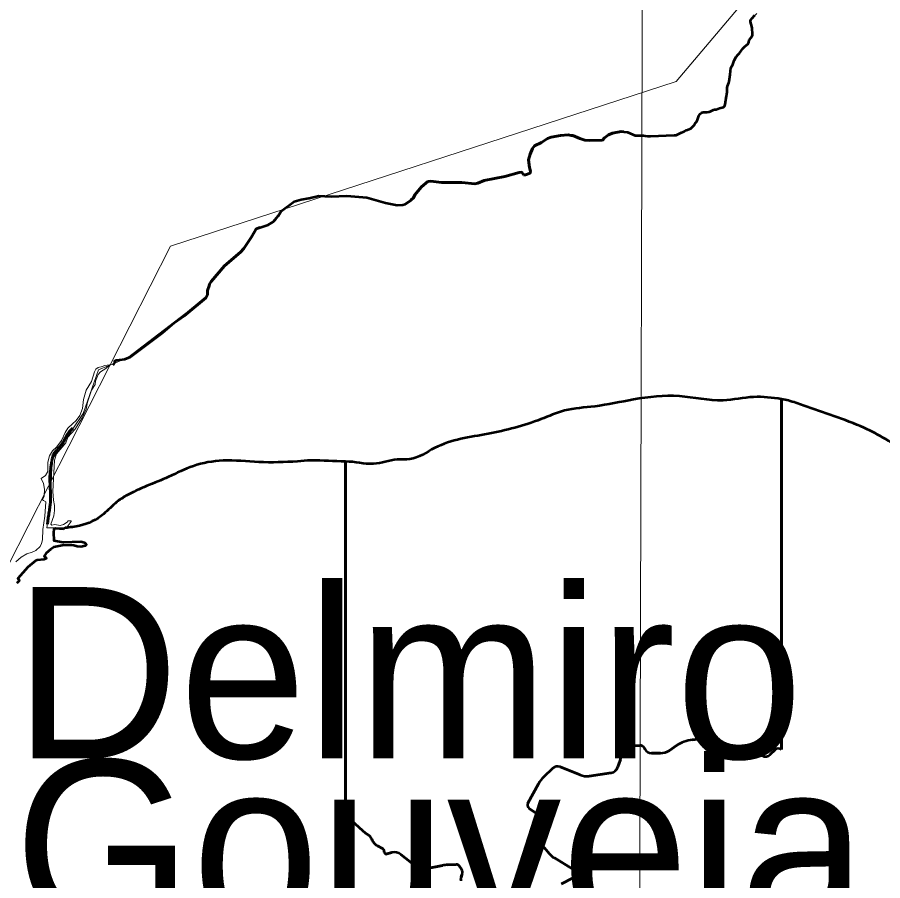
# Model space of a CAD drawing. Extents: x 553962 to 842807, y 8883888 to 9032388.
# Drawn here: x 800524 to 803050, y 9017375 to 9019896 of the extents above; entities that cross this region are included whole.
import ezdxf

# ---------------------------------------------------------------- set-up
doc = ezdxf.new("R2010")
doc.units = 0
doc.header["$LTSCALE"] = 160
doc.linetypes.add('LONG_DASH_SHORT_DASH', pattern=[9.9, 6, -1.2, 1.5, -1.2])
doc.layers.add('60', color=7, linetype='Continuous', lineweight=13)

msp = doc.modelspace()

# ---------------------------------------------------------------- linework, layer by layer
at = {"layer": '60', "linetype": 'LONG_DASH_SHORT_DASH', "lineweight": 35}
msp.add_line((802428.3, 9019554.1), (802428.5, 9019554), dxfattribs=at)
at = {"layer": '60', "linetype": 'LONG_DASH_SHORT_DASH', "lineweight": 60}
msp.add_line((801670.2, 9019359.5), (801673.6, 9019362.8), dxfattribs=at)
at = {"layer": '60', "lineweight": 53}
for p, q in [((802754.6, 9017757.7), (802754.6, 9018781.5)), ((801481.9, 9018598.9), (801481.9, 9017558.3)), ((801481.9, 9017558.3), (801481.9, 9018598.9)), ((800664, 9018405), (800658.4, 9018401.6)), ((802494, 9017786.6), (802527.4, 9017790.1)), ((802527.4, 9017790.1), (802494, 9017786.6)), ((802567.2, 9017781.5), (802576.6, 9017775.9)), ((802576.6, 9017775.9), (802567.2, 9017781.5)), ((802294.2, 9017766.7), (802340.7, 9017769.7)), ((802340.7, 9017769.7), (802294.2, 9017766.7)), ((802355, 9017761.6), (802356.7, 9017758.3)), ((802356.7, 9017758.3), (802355, 9017761.6)), ((802427.3, 9017755.3), (802447.8, 9017769.5)), ((802447.8, 9017769.5), (802427.3, 9017755.3)), ((802600.6, 9017769), (802646.8, 9017767.7)), ((802646.8, 9017767.7), (802600.6, 9017769)), ((802659, 9017764.1), (802698.3, 9017740.3)), ((802698.3, 9017740.3), (802659, 9017764.1)), ((802721.5, 9017743.1), (802735.6, 9017757)), ((802735.6, 9017757), (802721.5, 9017743.1)), ((802283.5, 9017747.6), (802283, 9017748.9)), ((802283, 9017748.9), (802283.5, 9017747.6)), ((802374.5, 9017747.4), (802401.7, 9017747.4)), ((802401.7, 9017747.4), (802374.5, 9017747.4)), ((802060.4, 9017678.1), (802087, 9017703.3)), ((802087, 9017703.3), (802060.4, 9017678.1)), ((802108.2, 9017707.3), (802166.7, 9017683.8)), ((802166.7, 9017683.8), (802108.2, 9017707.3)), ((802192.6, 9017680.7), (802256.9, 9017690.1)), ((802256.9, 9017690.1), (802192.6, 9017680.7)), ((802014.4, 9017601.8), (802045.2, 9017658.2)), ((802045.2, 9017658.2), (802014.4, 9017601.8)), ((802062.3, 9017556), (802018.2, 9017586.2)), ((802018.2, 9017586.2), (802062.3, 9017556)), ((801499.3, 9017550.8), (801532.8, 9017520.6)), ((802044.1, 9017509.4), (802064.7, 9017529.9)), ((802064.7, 9017529.9), (802044.1, 9017509.4)), ((801540.6, 9017514.3), (801550.9, 9017506.8)), ((801559.4, 9017494.4), (801558.7, 9017496.5)), ((801559.4, 9017494.4), (801559.7, 9017493.7)), ((801564.7, 9017485.7), (801566.6, 9017483.8)), ((801566.6, 9017483.8), (801564.7, 9017485.7)), ((801575.7, 9017476.9), (801589.8, 9017469.1)), ((801589.8, 9017469.1), (801575.7, 9017476.9)), ((802076.7, 9017454.4), (802043.4, 9017494.6)), ((802043.4, 9017494.6), (802076.7, 9017454.4)), ((801594.9, 9017460.6), (801595, 9017458.7)), ((801595, 9017458.7), (801594.9, 9017460.6)), ((801602.6, 9017453.1), (801617.4, 9017457.2)), ((801617.4, 9017457.2), (801602.6, 9017453.1)), ((801643.1, 9017452), (801689.3, 9017415.5)), ((801689.3, 9017415.5), (801643.1, 9017452)), ((802145.4, 9017408.5), (802091.6, 9017441.4)), ((802091.6, 9017441.4), (802145.4, 9017408.5)), ((801715.6, 9017409.3), (801765.2, 9017419.5)), ((801765.2, 9017419.5), (801715.6, 9017409.3)), ((801780.5, 9017421.5), (801804.9, 9017422.6)), ((801804.9, 9017422.6), (801780.5, 9017421.5)), ((801813.6, 9017418.3), (801820.1, 9017409)), ((801820.1, 9017409), (801813.6, 9017418.3)), ((801821.9, 9017391.7), (801819, 9017385)), ((801819, 9017385), (801821.9, 9017391.7)), ((802112.1, 9017366.1), (802144.2, 9017382.3)), ((802144.2, 9017382.3), (802112.1, 9017366.1))]:
    msp.add_line(p, q, dxfattribs=at)
at = {"layer": '60'}
msp.add_line((800621.4, 9018489.5), (800610.7, 9018405.5), dxfattribs=at)
for points in [[(802359.2, 9023957.9), (802336.2, 9015740), (802314.5, 9008398.2)], [(805532, 9014193.1), (804657.2, 9014070.6), (803480.3, 9015047.9), (802604.3, 9015162.8), (801223.2, 9016404.6), (800602, 9016352.1), (800077.1, 9016667.2), (799587.2, 9016220.8), (799447.2, 9016378.3), (799240.9, 9016344.3), (799495, 9016743.7), (799627.2, 9017758.1), (800435.6, 9018176.3), (800971.5, 9019227.8), (802447, 9019708.3), (804094.7, 9021658)], [(802682.5, 9019907), (802667.9, 9019892.2), (802664.1, 9019884.2), (802668.3, 9019864.8), (802668.3, 9019840.7), (802660.2, 9019829.9), (802658.3, 9019821), (802643.7, 9019807.3), (802622.1, 9019780.2), (802606.9, 9019748.4), (802587.8, 9019636.2), (802516.8, 9019613.7), (802507.3, 9019591.9), (802491.2, 9019573.1), (802446.6, 9019551.9), (802327.6, 9019551), (802295.4, 9019561.8), (802260.7, 9019557.4), (802243.5, 9019548.4), (802232, 9019537.5), (802172.8, 9019539.7), (802136.4, 9019551.9), (802109.8, 9019551), (802076.9, 9019544.1), (802053.7, 9019530.4), (802030.8, 9019516.6), (802016.2, 9019479.4), (802019.2, 9019457.4), (802021.1, 9019440.8), (802007.1, 9019436.2), (801992.9, 9019443.5), (801947.1, 9019431.2), (801886.4, 9019419.5), (801863.9, 9019410.6), (801821.2, 9019413.2), (801773.3, 9019413.5), (801722, 9019416.2), (801703.7, 9019401.1), (801684.4, 9019377.9), (801679.9, 9019368.9), (801670.2, 9019359.5), (801652.7, 9019349.3), (801632.3, 9019347.5), (801598.3, 9019353.9), (801571.1, 9019361.9), (801543.9, 9019369.8), (801514.8, 9019372.5), (801404.4, 9019375.1), (801376.1, 9019368.1), (801331.9, 9019358.3), (801294.1, 9019330.3), (801263.5, 9019294.4), (801220.8, 9019278.5), (801175.6, 9019210.7), (801129.1, 9019170.6), (801085.2, 9019116.8), (801074.2, 9019076.5), (800846, 9018901.4), (800761.4, 9018867.1), (800716, 9018739), (800625.7, 9018605.2), (800621.4, 9018489.5)], [(800794.5, 9018880.8), (800794.5, 9018880.8), (800782.1, 9018870.3), (800767.3, 9018861.3), (800759.7, 9018852.8), (800752.1, 9018833.5), (800751.6, 9018824.3), (800740.8, 9018807.7), (800728.9, 9018772.1), (800725.1, 9018751.7), (800713.8, 9018726.3), (800713.8, 9018726.3), (800692.3, 9018692.4), (800671.5, 9018669.7), (800665.3, 9018653.1), (800638.6, 9018621.7), (800632.4, 9018603.3), (800628.2, 9018511.7), (800629.9, 9018486.2), (800632.9, 9018470.8), (800632.9, 9018455.6), (800630.7, 9018440.3), (800622.3, 9018416), (800625, 9018413.3), (800634, 9018415.2), (800649.2, 9018411.8), (800659, 9018415.4), (800669.6, 9018422.2), (800672.1, 9018426.1), (800681.2, 9018426.1), (800681.2, 9018425.3)], [(800794.5, 9018880.8), (800794.5, 9018880.8), (800782.1, 9018870.3), (800767.3, 9018861.3), (800759.7, 9018852.8), (800752.1, 9018833.5), (800751.6, 9018824.3), (800740.8, 9018807.7), (800728.9, 9018772.1), (800725.1, 9018751.7), (800713.8, 9018726.3), (800713.8, 9018726.3), (800692.3, 9018692.4), (800671.5, 9018669.7), (800665.3, 9018653.1), (800638.6, 9018621.7), (800632.4, 9018603.3), (800628.2, 9018511.7), (800629.9, 9018486.2), (800632.9, 9018470.8), (800632.9, 9018455.6), (800630.7, 9018440.3), (800622.3, 9018416), (800625, 9018413.3), (800634, 9018415.2), (800649.2, 9018411.8), (800659, 9018415.4), (800669.6, 9018422.2), (800672.1, 9018426.1), (800681.2, 9018426.1), (800681.2, 9018425.3)], [(800684.7, 9018709), (800695.5, 9018718.7), (800706.8, 9018733.8), (800714.2, 9018754.2), (800717.2, 9018779.7), (800725, 9018807.7), (800741, 9018832.9), (800749.1, 9018860.4), (800752.9, 9018868.3), (800760.5, 9018873.8), (800772.8, 9018876.2), (800778.6, 9018879.6), (800794.5, 9018880.8)], [(800684.7, 9018709), (800695.5, 9018718.7), (800706.8, 9018733.8), (800714.2, 9018754.2), (800717.2, 9018779.7), (800725, 9018807.7), (800741, 9018832.9), (800749.1, 9018860.4), (800752.9, 9018868.3), (800760.5, 9018873.8), (800772.8, 9018876.2), (800778.6, 9018879.6), (800794.5, 9018880.8)], [(800593.8, 9018549), (800606.1, 9018558.4), (800612.7, 9018570), (800612.9, 9018596.6), (800618, 9018615.3), (800626.9, 9018630.2), (800639.7, 9018642.3), (800653.5, 9018660.7), (800663.5, 9018684.1), (800671.1, 9018696.8), (800684.7, 9018709)], [(800593.8, 9018549), (800606.1, 9018558.4), (800612.7, 9018570), (800612.9, 9018596.6), (800618, 9018615.3), (800626.9, 9018630.2), (800639.7, 9018642.3), (800653.5, 9018660.7), (800663.5, 9018684.1), (800671.1, 9018696.8), (800684.7, 9018709)], [(800600.1, 9018485.5), (800597.4, 9018487.2), (800602.1, 9018497.6), (800603.3, 9018518), (800600.8, 9018534.9), (800593.8, 9018549)], [(800600.1, 9018485.5), (800597.4, 9018487.2), (800602.1, 9018497.6), (800603.3, 9018518), (800600.8, 9018534.9), (800593.8, 9018549)], [(800520.1, 9018306.4), (800535.3, 9018319.4), (800551.9, 9018329.2), (800567.3, 9018333.9), (800578.3, 9018339.2), (800590.6, 9018350.4), (800594.6, 9018359.4), (800597.2, 9018370.1), (800598.9, 9018400.7), (800604.6, 9018439.2), (800606.9, 9018481.1), (800600.1, 9018485.5)], [(800520.1, 9018306.4), (800535.3, 9018319.4), (800551.9, 9018329.2), (800567.3, 9018333.9), (800578.3, 9018339.2), (800590.6, 9018350.4), (800594.6, 9018359.4), (800597.2, 9018370.1), (800598.9, 9018400.7), (800604.6, 9018439.2), (800606.9, 9018481.1), (800600.1, 9018485.5)], [(800681.2, 9018425.3), (800681.2, 9018423.8), (800669.6, 9018408.4), (800658.4, 9018401.6), (800635.6, 9018403.7), (800630.6, 9018401.8), (800629.2, 9018391.8), (800630.7, 9018368.5), (800658.1, 9018363.8), (800709.1, 9018365.1), (800719.9, 9018362.1), (800724.6, 9018357.5)], [(800681.2, 9018425.3), (800681.2, 9018423.8), (800669.6, 9018408.4), (800658.4, 9018401.6), (800635.6, 9018403.7), (800630.6, 9018401.8), (800629.2, 9018391.8), (800630.7, 9018368.5), (800658.1, 9018363.8), (800709.1, 9018365.1), (800719.9, 9018362.1), (800724.6, 9018357.5)], [(800724.6, 9018357.5), (800725.2, 9018357), (800723.5, 9018352.9), (800709.1, 9018350), (800698.9, 9018350.6), (800689.1, 9018353.4), (800659.9, 9018355.1), (800631.1, 9018349.1), (800620.8, 9018342.5), (800608, 9018331), (800602.7, 9018322.4), (800607.8, 9018318.1), (800607.6, 9018314.9), (800602, 9018312.6), (800581.7, 9018310.5), (800577.6, 9018308.7), (800554.9, 9018290.5), (800525.6, 9018257.8), (800529.4, 9018253.7), (800528.8, 9018249.9), (800522.6, 9018244)], [(800724.6, 9018357.5), (800725.2, 9018357), (800723.5, 9018352.9), (800709.1, 9018350), (800698.9, 9018350.6), (800689.1, 9018353.4), (800659.9, 9018355.1), (800631.1, 9018349.1), (800620.8, 9018342.5), (800608, 9018331), (800602.7, 9018322.4), (800607.8, 9018318.1), (800607.6, 9018314.9), (800602, 9018312.6), (800581.7, 9018310.5), (800577.6, 9018308.7), (800554.9, 9018290.5), (800525.6, 9018257.8), (800529.4, 9018253.7), (800528.8, 9018249.9), (800522.6, 9018244)]]:
    msp.add_lwpolyline(points, dxfattribs=at)
at = {"layer": '60', "lineweight": 53}
for points in [[(802597.2, 9019695.1), (802600.7, 9019704.3), (802602, 9019708.7), (802604.1, 9019728.9), (802606.9, 9019748.4), (802611.9, 9019758.3), (802616.5, 9019769.5), (802622.1, 9019780.2), (802627.7, 9019786.9), (802631.8, 9019791.1), (802641.3, 9019804.5), (802646.2, 9019810.1), (802653.5, 9019815.4), (802657.2, 9019819), (802659.4, 9019823), (802660.2, 9019829.9), (802666.9, 9019837.9), (802669.7, 9019843.5), (802670.2, 9019846.3), (802670.2, 9019850.7), (802668.4, 9019859.9), (802668.3, 9019864.8), (802666.3, 9019875.8), (802664.2, 9019882.7), (802664.1, 9019885.8), (802664.5, 9019889), (802667.9, 9019892.2), (802676.7, 9019902.6)], [(802441, 9019551.4), (802446.6, 9019551.9), (802453, 9019554.3), (802462.1, 9019559.9), (802470.3, 9019562.5), (802477.2, 9019566.6), (802489.3, 9019571.8), (802493.1, 9019574.4), (802499, 9019580), (802502.5, 9019586.5), (802507.3, 9019591.9), (802509.4, 9019596.4), (802511.7, 9019605), (802513.2, 9019608.6), (802516.8, 9019613.7), (802520.9, 9019617.1), (802523.1, 9019618), (802526.1, 9019618.7), (802537.6, 9019619.4), (802542.9, 9019620.1), (802546.5, 9019621.1), (802555.8, 9019625.8), (802559.1, 9019626.4), (802563.8, 9019626.5), (802573.2, 9019630.3), (802580.8, 9019632.3), (802585, 9019634), (802587.8, 9019636.2), (802589.2, 9019638.4), (802590.2, 9019641.7), (802592.2, 9019655.5), (802594.1, 9019665.7), (802594.5, 9019671.3), (802595.6, 9019678.3), (802596, 9019690.4), (802597.2, 9019695.1)], [(802001.8, 9019436.2), (802007.1, 9019436.2), (802021.1, 9019440.8), (802022.3, 9019446.3), (802019.2, 9019457.4), (802016.2, 9019479.4), (802020.6, 9019496), (802027.8, 9019512.6), (802033.8, 9019520.7), (802053.7, 9019530.4), (802071.6, 9019542.1), (802082.2, 9019546.1), (802109.8, 9019551), (802132, 9019552.5), (802140.8, 9019551.2)], [(802140.8, 9019551.2), (802145.5, 9019550.6), (802165.5, 9019541.7), (802180, 9019537.6), (802194.4, 9019536.6), (802232, 9019537.5)], [(802232, 9019537.5), (802237.5, 9019544.1), (802249.4, 9019552.7), (802260.7, 9019557.4), (802286.2, 9019562.9), (802295.4, 9019561.8)], [(802295.4, 9019561.8), (802304.5, 9019560.7), (802327.6, 9019551)], [(802327.6, 9019551), (802351.7, 9019550.8), (802356.3, 9019549.5), (802363, 9019548.9), (802372.5, 9019548.8), (802441, 9019551.4)], [(801810, 9019413.2), (801821.2, 9019413.2), (801859.3, 9019410), (801868.6, 9019411.3), (801886.4, 9019419.5), (801947.1, 9019431.2), (801989.2, 9019443.1), (801996.6, 9019443.9), (802001.8, 9019436.2)], [(801673.6, 9019362.8), (801679.9, 9019368.9), (801684.4, 9019377.9), (801703.7, 9019401.1), (801722, 9019416.2), (801731.3, 9019417.2), (801761.9, 9019413.6), (801784.7, 9019413.4), (801810, 9019413.2)], [(801331.6, 9019358.1), (801331.9, 9019358.3), (801352.3, 9019364.1), (801374.7, 9019367.7), (801376.1, 9019368.1)], [(801376.1, 9019368.1), (801404.4, 9019375.1), (801421.2, 9019374.2)], [(801421.2, 9019374.2), (801440.3, 9019373.2), (801485.7, 9019375.1), (801543.9, 9019369.8), (801598.3, 9019353.9), (801632.3, 9019347.5), (801649.3, 9019348.2), (801656.1, 9019350.5), (801669.7, 9019359), (801673.6, 9019362.8)], [(801277.4, 9019305.9), (801285.6, 9019315), (801294.1, 9019330.3), (801331.6, 9019358.1)], [(801216, 9019269.8), (801220.8, 9019278.5), (801255.8, 9019289.7), (801271.2, 9019299.1), (801277.4, 9019305.9)], [(801083.9, 9019112.4), (801085.2, 9019116.8), (801090.1, 9019124.5), (801129.1, 9019170.6), (801175.6, 9019210.7), (801184.7, 9019220.7), (801206.4, 9019252.6), (801216, 9019269.8)], [(801074.2, 9019076.5), (801079, 9019085.9), (801079.4, 9019098.3), (801083.9, 9019112.4)], [(800804.2, 9018880.6), (800809.6, 9018888.7), (800807.6, 9018892.2), (800813.6, 9018894.6), (800837.8, 9018897.6), (800854.1, 9018905.1), (800947.9, 9018974.7), (800981.9, 9019003.8), (801010.7, 9019024.7), (801074.2, 9019076.5)], [(802754.6, 9018781.5), (802754.6, 9018781.5), (802754.6, 9017757.7)], [(800658.4, 9018401.6), (800635.6, 9018403.7), (800630.6, 9018401.8), (800629.2, 9018391.8), (800630.7, 9018368.5), (800658.1, 9018363.8), (800709.1, 9018365.1), (800719.9, 9018362.1), (800724.6, 9018357.5)], [(800724.6, 9018357.5), (800725.2, 9018357), (800723.5, 9018352.9), (800709.1, 9018350), (800698.9, 9018350.6), (800689.1, 9018353.4), (800659.9, 9018355.1), (800631.1, 9018349.1), (800620.8, 9018342.5), (800608, 9018331), (800602.7, 9018322.4), (800607.8, 9018318.1), (800607.6, 9018314.9), (800602, 9018312.6), (800581.7, 9018310.5), (800577.6, 9018308.7), (800554.9, 9018290.5), (800525.6, 9018257.8), (800529.4, 9018253.7), (800528.8, 9018249.9), (800522.6, 9018244)], [(802277, 9017707.1), (802279.6, 9017715), (802284.2, 9017729.1)], [(802284.2, 9017729.1), (802279.6, 9017715), (802277, 9017707.1)], [(801550.9, 9017506.8), (801540.6, 9017514.3), (801532.8, 9017520.6), (801499.3, 9017550.8)], [(801559.7, 9017493.7), (801559.4, 9017494.4), (801558.7, 9017496.5)]]:
    msp.add_lwpolyline(points, dxfattribs=at)
at = {"layer": '60', "linetype": 'LONG_DASH_SHORT_DASH', "lineweight": 60}
for points in [[(802001.8, 9019436.2), (802007.1, 9019436.2), (802021.1, 9019440.8), (802022.3, 9019446.3), (802019.2, 9019457.4), (802016.2, 9019479.4), (802020.6, 9019496), (802027.8, 9019512.6), (802033.8, 9019520.7), (802053.7, 9019530.4), (802071.6, 9019542.1), (802082.2, 9019546.1), (802109.8, 9019551), (802132, 9019552.5), (802140.8, 9019551.2)], [(802140.8, 9019551.2), (802145.5, 9019550.6), (802165.5, 9019541.7), (802180, 9019537.6), (802194.4, 9019536.6), (802232, 9019537.5)], [(802232, 9019537.5), (802237.5, 9019544.1), (802249.4, 9019552.7), (802260.7, 9019557.4), (802286.2, 9019562.9), (802294.4, 9019561.9)], [(801810, 9019413.2), (801821.2, 9019413.2), (801859.3, 9019410), (801868.6, 9019411.3), (801886.4, 9019419.5), (801947.1, 9019431.2), (801989.2, 9019443.1), (801996.6, 9019443.9), (802001.8, 9019436.2)], [(801673.6, 9019362.8), (801679.9, 9019368.9), (801684.4, 9019377.9), (801703.7, 9019401.1), (801722, 9019416.2), (801731.3, 9019417.2), (801761.9, 9019413.6), (801784.7, 9019413.4), (801810, 9019413.2)], [(801083.9, 9019112.4), (801085.2, 9019116.8), (801090.1, 9019124.5), (801129.1, 9019170.6), (801175.6, 9019210.7), (801184.7, 9019220.7), (801206.4, 9019252.6), (801216, 9019269.8)], [(801216, 9019269.8), (801220.8, 9019278.5), (801232, 9019282.1)], [(801074.2, 9019076.5), (801079, 9019085.9), (801079.4, 9019098.3), (801083.9, 9019112.4)], [(801003, 9019019.1), (801010.7, 9019024.7), (801074.2, 9019076.5)]]:
    msp.add_lwpolyline(points, dxfattribs=at)
at = {"layer": '60', "lineweight": 53}
msp.add_lwpolyline([(801559.7, 9017493.7), (801558.7, 9017496.5), (801559.4, 9017494.4)], close=True, dxfattribs=at)
for centre, radius, start, end in [((802504.5, 9017687.1), 100, 96.0649, 124.5544), ((802504.5, 9017687.1), 100, 96.0649, 124.5544), ((802534.2, 9017725.5), 65, 59.4703, 96.0649), ((802534.2, 9017725.5), 65, 59.4703, 96.0649), ((802295.1, 9017753.8), 13, 93.6963, 202.0924), ((802295.1, 9017753.8), 13, 93.6963, 202.0924), ((802341.6, 9017754.8), 15, 26.9622, 93.6963), ((802341.6, 9017754.8), 15, 26.9622, 93.6963), ((802374.5, 9017767.4), 20, 206.9622, 270), ((802374.5, 9017767.4), 20, 206.9622, 270), ((802401.7, 9017792.4), 45, 270, 304.5544), ((802401.7, 9017792.4), 45, 270, 304.5544), ((802602, 9017819), 50, 239.4703, 268.341), ((802602, 9017819), 50, 239.4703, 268.341), ((802646, 9017742.7), 25, 58.905, 88.341), ((802646, 9017742.7), 25, 58.905, 88.341), ((802745.5, 9017747.1), 14, 49.2038, 134.7534), ((802745.5, 9017747.1), 14, 49.2038, 134.7534), ((802258.5, 9017737.4), 27, 341.9762, 22.0924), ((802258.5, 9017737.4), 27, 341.9762, 22.0924), ((802708.2, 9017756.6), 19, 238.905, 314.7534), ((802708.2, 9017756.6), 19, 238.905, 314.7534), ((802100.8, 9017688.7), 20, 68.1152, 133.4342), ((802100.8, 9017688.7), 20, 68.1152, 133.4342), ((802253.3, 9017714.9), 25, 278.3198, 341.9762), ((802253.3, 9017714.9), 25, 278.3198, 341.9762), ((802115.4, 9017620), 80, 133.4342, 151.4208), ((802115.4, 9017620), 80, 133.4342, 151.4208), ((802185.3, 9017730.2), 50, 248.1152, 278.3198), ((802185.3, 9017730.2), 50, 248.1152, 278.3198), ((802025, 9017596.1), 12, 151.4208, 235.6167), ((802025, 9017596.1), 12, 151.4208, 235.6167), ((801479.3, 9017528.4), 30, 48.0413, 84.9827), ((801479.3, 9017528.4), 30, 48.0413, 84.9827), ((802052.7, 9017541.9), 17, 314.8639, 55.6167), ((802052.7, 9017541.9), 17, 314.8639, 55.6167), ((801537.9, 9017489), 22, 19.7572, 53.9485), ((801537.9, 9017489), 22, 19.7572, 53.9485), ((802051.9, 9017501.6), 11, 134.8639, 219.5517), ((802051.9, 9017501.6), 11, 134.8639, 219.5517), ((801580.4, 9017501.1), 22, 199.7572, 224.698), ((801580.4, 9017501.1), 22, 199.7572, 224.698), ((801595, 9017511.9), 40, 224.698, 241.062), ((801595, 9017511.9), 40, 224.698, 241.062), ((801584.9, 9017460.4), 10, 1.3526, 61.062), ((801584.9, 9017460.4), 10, 1.3526, 61.062), ((801601, 9017458.8), 6, 181.3526, 285.438), ((801601, 9017458.8), 6, 181.3526, 285.438), ((801625.1, 9017429.2), 29, 51.7184, 105.438), ((801625.1, 9017429.2), 29, 51.7184, 105.438), ((802122.9, 9017492.6), 60, 219.5517, 238.4863), ((802122.9, 9017492.6), 60, 219.5517, 238.4863), ((801709.1, 9017440.6), 32, 231.7184, 281.6452), ((801709.1, 9017440.6), 32, 231.7184, 281.6452), ((801785.4, 9017321.6), 100, 92.7632, 101.6452), ((801785.4, 9017321.6), 100, 92.7632, 101.6452), ((801805.4, 9017412.6), 10, 34.7826, 92.7632), ((801805.4, 9017412.6), 10, 34.7826, 92.7632), ((801805.3, 9017398.7), 18, 337.1117, 34.7826), ((801805.3, 9017398.7), 18, 337.1117, 34.7826), ((802137.5, 9017395.7), 15, 296.6895, 58.4863), ((802137.5, 9017395.7), 15, 296.6895, 58.4863), ((801831, 9017380), 13, 157.1117, 202.3647), ((801831, 9017380), 13, 157.1117, 202.3647)]:
    msp.add_arc(centre, radius, start, end, dxfattribs=at)
for points in [[(802754.6, 9018781.5), (802672.9, 9018787.3), (802583.7, 9018777.5), (802456.4, 9018789.5), (802322.6, 9018779.8), (802209.2, 9018760), (802121.2, 9018747.6), (802052.3, 9018722.4), (801898, 9018679.8), (801742.3, 9018638.5), (801669.6, 9018605.8), (801632.6, 9018604.6), (801563.8, 9018592.2), (801482.3, 9018598.9), (801481.9, 9018598.9)], [(804196.9, 9018632.1), (804183.7, 9018631), (803983.7, 9018633.1), (803957, 9018628.1), (803900.8, 9018605.5), (803864.8, 9018549.7), (803822.4, 9018491.3), (803757.2, 9018436.9), (803697.1, 9018401.6), (803633.3, 9018376.4), (803614.2, 9018367.6), (803554.2, 9018356.4), (803511, 9018365.5), (803422, 9018398.9), (803335.7, 9018443.8), (803243.1, 9018501.4), (803183.5, 9018557.6), (803116.4, 9018622.7), (802995.8, 9018696.9), (802817.9, 9018762.5), (802774.7, 9018776.7), (802754.6, 9018781.5)], [(801481.9, 9018598.9), (801381.7, 9018601.8), (801380.5, 9018601.8), (801342.2, 9018599.5), (801228.9, 9018597.4), (801124.5, 9018601.6), (801037.8, 9018585.5), (800965, 9018554), (800841.2, 9018498.5), (800814.3, 9018480.8), (800775.9, 9018445.4), (800705.7, 9018411.3), (800664, 9018405)]]:
    msp.add_spline(points, degree=3, dxfattribs=at)
at = {"layer": '60'}
for points in [[(801481.9, 9018598.9), (801482.3, 9018598.9), (801563.8, 9018592.2), (801632.6, 9018604.6), (801669.6, 9018605.8), (801742.3, 9018638.5), (801898, 9018679.8), (802052.3, 9018722.4), (802121.2, 9018747.6), (802209.2, 9018760), (802322.6, 9018779.8), (802456.4, 9018789.5), (802583.7, 9018777.5), (802672.9, 9018787.3), (802754.6, 9018781.5)], [(802754.6, 9018781.5), (802774.7, 9018776.7), (802817.9, 9018762.5), (802995.8, 9018696.9), (803116.4, 9018622.7), (803183.5, 9018557.6), (803243.1, 9018501.4), (803335.7, 9018443.8), (803422, 9018398.9), (803511, 9018365.5), (803554.2, 9018356.4), (803614.2, 9018367.6), (803633.3, 9018376.4), (803697.1, 9018401.6), (803757.2, 9018436.9), (803822.4, 9018491.3), (803864.8, 9018549.7), (803900.8, 9018605.5), (803957, 9018628.1), (803983.7, 9018633.1), (804183.7, 9018631), (804196.9, 9018632.1)], [(800610.7, 9018405.5), (800705.7, 9018411.3), (800775.9, 9018445.4), (800814.3, 9018480.8), (800841.2, 9018498.5), (800965, 9018554), (801037.8, 9018585.5), (801124.5, 9018601.6), (801228.9, 9018597.4), (801342.2, 9018599.5), (801380.5, 9018601.8), (801381.7, 9018601.8), (801481.9, 9018598.9)]]:
    msp.add_spline(points, degree=3, dxfattribs=at)
at = {"layer": '60', "linetype": 'LONG_DASH_SHORT_DASH', "lineweight": 60}
msp.add_spline([(800612.2, 9018416.1), (800612.5, 9018420), (800621, 9018483.3), (800619.3, 9018553.4), (800624.3, 9018597.3), (800631.1, 9018621.8), (800651.3, 9018645.4), (800671.6, 9018680), (800686.2, 9018696.8)], degree=3, dxfattribs=at)

# ---------------------------------------------------------------- texts
at = {"layer": '60'}
for s, p in [('Delmiro', (800513.8, 9017732.2)), ('Gouveia', (800513.8, 9017227.2))]:
    msp.add_text(s, height=500, dxfattribs=at).set_placement(p)

doc.saveas('drawing.dxf')
